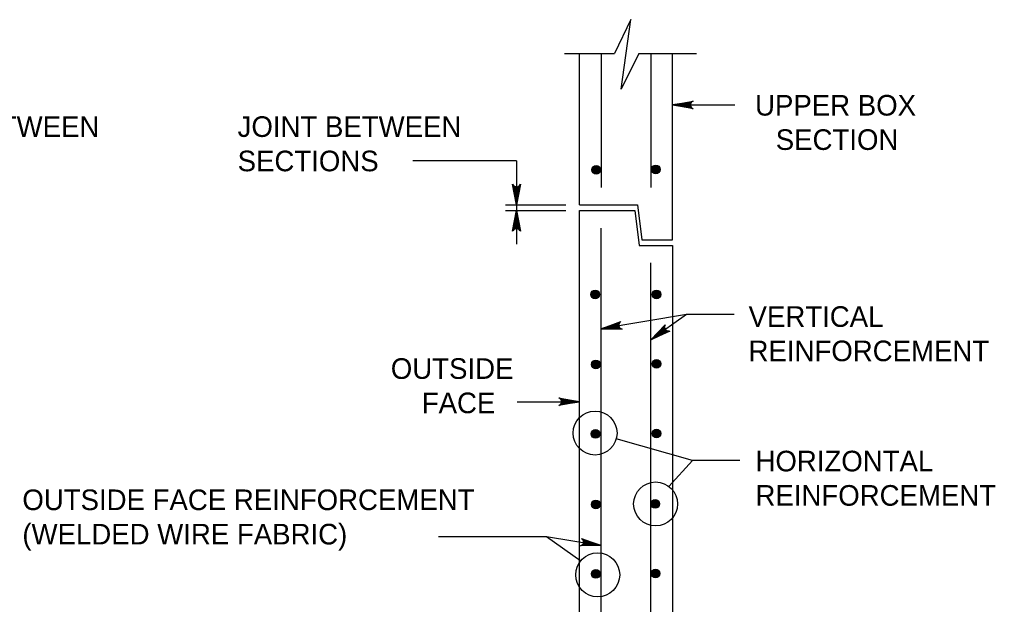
# Model space of a CAD drawing. Extents: x -6420 to 49575, y -4552 to 11624.
# Drawn here: x 5563.6 to 6029.2, y 2634.8 to 2914.2 of the extents above; entities that cross this region are included whole.
import ezdxf

# ---------------------------------------------------------------- set-up
doc = ezdxf.new("R2010")
doc.units = 0
doc.layers.add('1', color=7, linetype='Continuous')

msp = doc.modelspace()

# ---------------------------------------------------------------- linework, layer by layer
at = {"layer": '1'}
for p, q in [((5823.55, 2897.95), (5847.52, 2897.95)), ((5830.73, 2825.73), (5830.73, 2897.95)), ((5841.14, 2897.95), (5841.14, 2834.07)), ((5859.06, 2897.95), (5886.65, 2897.95)), ((5864.76, 2897.95), (5864.76, 2834.07)), ((5875.18, 2809.07), (5875.18, 2897.95)), ((5875.18, 2873.48), (5904.86, 2873.48)), ((5800.73, 2846.7), (5751.2, 2846.7)), ((5800.73, 2846.7), (5800.73, 2806.99)), ((5795.54, 2825.73), (5824.22, 2825.73)), ((5795.54, 2822.95), (5824.22, 2822.95)), ((5830.73, 2825.73), (5858.51, 2825.73)), ((5830.73, 2289.62), (5830.73, 2822.95)), ((5830.73, 2822.95), (5857.12, 2822.95)), ((5857.12, 2822.95), (5859.2, 2806.29)), ((5858.51, 2825.73), (5860.59, 2809.07)), ((5841.14, 2303.87), (5841.14, 2814.62)), ((5860.59, 2809.07), (5875.18, 2809.07)), ((5859.2, 2806.29), (5875.18, 2806.29)), ((5875.18, 2806.29), (5875.18, 2334.07)), ((5864.76, 2311.65), (5864.76, 2797.95)), ((5881.9, 2773.37), (5841.14, 2766.51)), ((5881.9, 2773.37), (5864.76, 2761.25)), ((5904.54, 2773.37), (5881.9, 2773.37)), ((5801.04, 2731.71), (5830.73, 2731.71)), ((5838.2, 2716.72), (5838.2, 2716.72)), ((5884.62, 2703.59), (5848.33, 2713.94)), ((5884.62, 2703.59), (5873.38, 2691.27)), ((5907.27, 2703.59), (5884.62, 2703.59)), ((5867.1, 2682.86), (5867.1, 2682.86)), ((5763.54, 2667.39), (5814.97, 2667.39)), ((5814.97, 2667.39), (5831.43, 2655.75)), ((5814.97, 2667.39), (5841.14, 2662.99)), ((5839.46, 2649), (5839.46, 2649))]:
    msp.add_line(p, q, dxfattribs=at)
for points in [[(5859.06, 2897.95), (5850.74, 2880.94), (5855.27, 2914.24), (5847.52, 2897.95)], [(5875.18, 2873.48), (5884.96, 2875.31), (5884.58, 2875.05), (5884.21, 2874.79), (5884.01, 2874.46), (5883.82, 2874.13), (5883.76, 2873.81), (5883.71, 2873.48), (5883.76, 2873.15), (5883.82, 2872.82), (5884.01, 2872.49), (5884.21, 2872.16), (5884.58, 2871.9), (5884.96, 2871.64), (5875.18, 2873.48), (5884.58, 2871.9), (5884.21, 2872.16), (5875.18, 2873.48), (5884.01, 2872.49), (5883.82, 2872.82), (5875.18, 2873.48), (5883.76, 2873.15), (5883.71, 2873.48), (5875.18, 2873.48), (5883.76, 2873.81), (5883.82, 2874.13), (5875.18, 2873.48), (5884.01, 2874.46), (5884.21, 2874.79), (5875.18, 2873.48), (5884.58, 2875.05)], [(5800.73, 2825.73), (5798.89, 2835.52), (5799.15, 2835.14), (5799.42, 2834.76), (5799.74, 2834.57), (5800.07, 2834.38), (5800.4, 2834.32), (5800.73, 2834.26), (5801.06, 2834.32), (5801.38, 2834.38), (5801.71, 2834.57), (5802.04, 2834.76), (5802.3, 2835.14), (5802.56, 2835.52), (5800.73, 2825.73), (5802.3, 2835.14), (5802.04, 2834.76), (5800.73, 2825.73), (5801.71, 2834.57), (5801.38, 2834.38), (5800.73, 2825.73), (5801.06, 2834.32), (5800.73, 2834.26), (5800.73, 2825.73), (5800.4, 2834.32), (5800.07, 2834.38), (5800.73, 2825.73), (5799.74, 2834.57), (5799.42, 2834.76), (5800.73, 2825.73), (5799.15, 2835.14)], [(5800.73, 2822.95), (5802.56, 2813.17), (5802.3, 2813.54), (5802.04, 2813.92), (5801.71, 2814.12), (5801.38, 2814.31), (5801.06, 2814.37), (5800.73, 2814.42), (5800.4, 2814.37), (5800.07, 2814.31), (5799.74, 2814.12), (5799.42, 2813.92), (5799.15, 2813.54), (5798.89, 2813.17), (5800.73, 2822.95), (5799.15, 2813.54), (5799.42, 2813.92), (5800.73, 2822.95), (5799.74, 2814.12), (5800.07, 2814.31), (5800.73, 2822.95), (5800.4, 2814.37), (5800.73, 2814.42), (5800.73, 2822.95), (5801.06, 2814.37), (5801.38, 2814.31), (5800.73, 2822.95), (5801.71, 2814.12), (5802.04, 2813.92), (5800.73, 2822.95), (5802.3, 2813.54)], [(5841.14, 2766.51), (5850.49, 2769.95), (5850.16, 2769.63), (5849.83, 2769.31), (5849.7, 2768.95), (5849.56, 2768.6), (5849.56, 2768.26), (5849.56, 2767.93), (5849.67, 2767.62), (5849.78, 2767.3), (5850.02, 2767.01), (5850.27, 2766.72), (5850.68, 2766.52), (5851.1, 2766.33), (5841.14, 2766.51), (5850.68, 2766.52), (5850.27, 2766.72), (5841.14, 2766.51), (5850.02, 2767.01), (5849.78, 2767.3), (5841.14, 2766.51), (5849.67, 2767.62), (5849.56, 2767.93), (5841.14, 2766.51), (5849.56, 2768.26), (5849.56, 2768.6), (5841.14, 2766.51), (5849.7, 2768.95), (5849.83, 2769.31), (5841.14, 2766.51), (5850.16, 2769.63)], [(5864.76, 2761.25), (5871.69, 2768.4), (5871.53, 2767.97), (5871.37, 2767.54), (5871.41, 2767.16), (5871.44, 2766.78), (5871.58, 2766.48), (5871.72, 2766.18), (5871.96, 2765.94), (5872.19, 2765.71), (5872.54, 2765.55), (5872.89, 2765.4), (5873.35, 2765.4), (5873.81, 2765.41), (5864.76, 2761.25), (5873.35, 2765.4), (5872.89, 2765.4), (5864.76, 2761.25), (5872.54, 2765.55), (5872.19, 2765.71), (5864.76, 2761.25), (5871.96, 2765.94), (5871.72, 2766.18), (5864.76, 2761.25), (5871.58, 2766.48), (5871.44, 2766.78), (5864.76, 2761.25), (5871.41, 2767.16), (5871.37, 2767.54), (5864.76, 2761.25), (5871.53, 2767.97)], [(5830.73, 2731.71), (5820.94, 2729.87), (5821.32, 2730.13), (5821.7, 2730.4), (5821.89, 2730.72), (5822.09, 2731.05), (5822.14, 2731.38), (5822.2, 2731.71), (5822.14, 2732.04), (5822.09, 2732.36), (5821.89, 2732.69), (5821.7, 2733.02), (5821.32, 2733.28), (5820.94, 2733.54), (5830.73, 2731.71), (5821.32, 2733.28), (5821.7, 2733.02), (5830.73, 2731.71), (5821.89, 2732.69), (5822.09, 2732.36), (5830.73, 2731.71), (5822.14, 2732.04), (5822.2, 2731.71), (5830.73, 2731.71), (5822.14, 2731.38), (5822.09, 2731.05), (5830.73, 2731.71), (5821.89, 2730.72), (5821.7, 2730.4), (5830.73, 2731.71), (5821.32, 2730.13)], [(5841.14, 2662.99), (5831.19, 2662.8), (5831.61, 2663), (5832.02, 2663.19), (5832.27, 2663.48), (5832.51, 2663.78), (5832.62, 2664.09), (5832.73, 2664.4), (5832.73, 2664.74), (5832.73, 2665.07), (5832.59, 2665.43), (5832.46, 2665.78), (5832.13, 2666.1), (5831.8, 2666.42), (5841.14, 2662.99), (5832.13, 2666.1), (5832.46, 2665.78), (5841.14, 2662.99), (5832.59, 2665.43), (5832.73, 2665.07), (5841.14, 2662.99), (5832.73, 2664.74), (5832.73, 2664.4), (5841.14, 2662.99), (5832.62, 2664.09), (5832.51, 2663.78), (5841.14, 2662.99), (5832.27, 2663.48), (5832.02, 2663.19), (5841.14, 2662.99), (5831.61, 2663)]]:
    msp.add_lwpolyline(points, dxfattribs=at)
for centre, radius in [((5838.78, 2842.45), 2.08), ((5838.78, 2842.45), 1.94), ((5838.78, 2842.45), 1.79), ((5838.78, 2842.45), 1.64), ((5838.78, 2842.45), 1.49), ((5838.78, 2842.45), 1.34), ((5838.78, 2842.45), 1.2), ((5838.78, 2842.45), 1.05), ((5838.78, 2842.45), 0.9), ((5838.78, 2842.45), 0.752), ((5838.78, 2842.45), 0.604), ((5838.78, 2842.45), 0.456), ((5838.78, 2842.45), 0.308), ((5838.78, 2842.45), 0.16), ((5867.15, 2842.66), 2.08), ((5867.15, 2842.66), 1.94), ((5867.15, 2842.66), 1.79), ((5867.15, 2842.66), 1.64), ((5867.15, 2842.66), 1.49), ((5867.15, 2842.66), 1.34), ((5867.15, 2842.66), 1.2), ((5867.15, 2842.66), 1.05), ((5867.15, 2842.66), 0.9), ((5867.15, 2842.66), 0.752), ((5867.15, 2842.66), 0.604), ((5867.15, 2842.66), 0.456), ((5867.15, 2842.66), 0.308), ((5867.15, 2842.66), 0.16), ((5838.2, 2782.96), 2.08), ((5838.2, 2782.96), 1.94), ((5838.2, 2782.96), 1.79), ((5838.2, 2782.96), 1.64), ((5867.52, 2782.96), 2.08), ((5867.52, 2782.96), 1.94), ((5867.52, 2782.96), 1.79), ((5867.52, 2782.96), 1.64), ((5838.2, 2782.96), 1.49), ((5838.2, 2782.96), 1.34), ((5838.2, 2782.96), 1.2), ((5838.2, 2782.96), 1.05), ((5838.2, 2782.96), 0.9), ((5838.2, 2782.96), 0.752), ((5838.2, 2782.96), 0.604), ((5838.2, 2782.96), 0.456), ((5838.2, 2782.96), 0.308), ((5838.2, 2782.96), 0.16), ((5867.52, 2782.96), 1.49), ((5867.52, 2782.96), 1.34), ((5867.52, 2782.96), 1.2), ((5867.52, 2782.96), 1.05), ((5867.52, 2782.96), 0.9), ((5867.52, 2782.96), 0.752), ((5867.52, 2782.96), 0.604), ((5867.52, 2782.96), 0.456), ((5867.52, 2782.96), 0.308), ((5867.52, 2782.96), 0.16), ((5838.62, 2749.53), 2.08), ((5838.62, 2749.53), 1.94), ((5838.62, 2749.53), 1.79), ((5838.62, 2749.53), 1.64), ((5838.62, 2749.53), 1.49), ((5838.62, 2749.53), 1.34), ((5838.62, 2749.53), 1.2), ((5838.62, 2749.53), 1.05), ((5838.62, 2749.53), 0.9), ((5838.62, 2749.53), 0.752), ((5838.62, 2749.53), 0.604), ((5838.62, 2749.53), 0.456), ((5838.62, 2749.53), 0.308), ((5838.62, 2749.53), 0.16), ((5867.52, 2749.74), 2.08), ((5867.52, 2749.74), 1.94), ((5867.52, 2749.74), 1.79), ((5867.52, 2749.74), 1.64), ((5867.52, 2749.74), 1.49), ((5867.52, 2749.74), 1.34), ((5867.52, 2749.74), 1.2), ((5867.52, 2749.74), 1.05), ((5867.52, 2749.74), 0.9), ((5867.52, 2749.74), 0.752), ((5867.52, 2749.74), 0.604), ((5867.52, 2749.74), 0.456), ((5867.52, 2749.74), 0.308), ((5867.52, 2749.74), 0.16), ((5838.2, 2716.72), 10.5), ((5838.41, 2716.3), 2.08), ((5838.41, 2716.3), 1.94), ((5838.41, 2716.3), 1.79), ((5838.41, 2716.3), 1.64), ((5838.41, 2716.3), 1.49), ((5838.41, 2716.3), 1.34), ((5838.41, 2716.3), 1.2), ((5838.41, 2716.3), 1.05), ((5838.41, 2716.3), 0.9), ((5838.41, 2716.3), 0.752), ((5838.41, 2716.3), 0.604), ((5838.41, 2716.3), 0.456), ((5838.41, 2716.3), 0.308), ((5838.41, 2716.3), 0.16), ((5867.52, 2716.51), 2.08), ((5867.52, 2716.51), 1.94), ((5867.52, 2716.51), 1.79), ((5867.52, 2716.51), 1.64), ((5867.52, 2716.51), 1.49), ((5867.52, 2716.51), 1.34), ((5867.52, 2716.51), 1.2), ((5867.52, 2716.51), 1.05), ((5867.52, 2716.51), 0.9), ((5867.52, 2716.51), 0.752), ((5867.52, 2716.51), 0.604), ((5867.52, 2716.51), 0.456), ((5867.52, 2716.51), 0.308), ((5867.52, 2716.51), 0.16), ((5867.1, 2682.86), 10.5), ((5838.62, 2682.65), 2.08), ((5838.62, 2682.65), 1.94), ((5838.62, 2682.65), 1.79), ((5838.62, 2682.65), 1.64), ((5838.62, 2682.65), 1.49), ((5838.62, 2682.65), 1.34), ((5838.62, 2682.65), 1.2), ((5838.62, 2682.65), 1.05), ((5838.62, 2682.65), 0.9), ((5838.62, 2682.65), 0.752), ((5838.62, 2682.65), 0.604), ((5838.62, 2682.65), 0.456), ((5838.62, 2682.65), 0.308), ((5838.62, 2682.65), 0.16), ((5866.89, 2682.86), 2.08), ((5866.89, 2682.86), 1.94), ((5866.89, 2682.86), 1.79), ((5866.89, 2682.86), 1.64), ((5866.89, 2682.86), 1.49), ((5866.89, 2682.86), 1.34), ((5866.89, 2682.86), 1.2), ((5866.89, 2682.86), 1.05), ((5866.89, 2682.86), 0.9), ((5866.89, 2682.86), 0.752), ((5866.89, 2682.86), 0.604), ((5866.89, 2682.86), 0.456), ((5866.89, 2682.86), 0.308), ((5866.89, 2682.86), 0.16), ((5839.46, 2649), 10.5), ((5838.62, 2649.42), 2.08), ((5838.62, 2649.42), 1.94), ((5838.62, 2649.42), 1.79), ((5838.62, 2649.42), 1.64), ((5838.62, 2649.42), 1.49), ((5838.62, 2649.42), 1.34), ((5838.62, 2649.42), 1.2), ((5838.62, 2649.42), 1.05), ((5838.62, 2649.42), 0.9), ((5838.62, 2649.42), 0.752), ((5838.62, 2649.42), 0.604), ((5838.62, 2649.42), 0.456), ((5838.62, 2649.42), 0.308), ((5838.62, 2649.42), 0.16), ((5867.1, 2649.63), 2.08), ((5867.1, 2649.63), 1.94), ((5867.1, 2649.63), 1.79), ((5867.1, 2649.63), 1.64), ((5867.1, 2649.63), 1.49), ((5867.1, 2649.63), 1.34), ((5867.1, 2649.63), 1.2), ((5867.1, 2649.63), 1.05), ((5867.1, 2649.63), 0.9), ((5867.1, 2649.63), 0.752), ((5867.1, 2649.63), 0.604), ((5867.1, 2649.63), 0.456), ((5867.1, 2649.63), 0.308), ((5867.1, 2649.63), 0.16)]:
    msp.add_circle(centre, radius, dxfattribs=at)

# ---------------------------------------------------------------- texts
for s, height, p in [('UPPER BOX', 9.843, (5914.54, 2868.35)), ('JOINT BETWEEN', 9.8425, (5494.95, 2858.16)), ('JOINT BETWEEN', 9.8425, (5667.67, 2858.16)), ('SECTION', 9.843, (5924.42, 2851.95)), ('SECTIONS', 9.843, (5667.67, 2841.75)), ('VERTICAL', 9.843, (5911.44, 2767.44)), ('REINFORCEMENT', 9.8425, (5911.44, 2751.04)), ('OUTSIDE', 9.843, (5740.76, 2742.6)), ('FACE', 9.843, (5755.53, 2726.2)), ('HORIZONTAL', 9.843, (5914.75, 2698.42)), ('REINFORCEMENT', 9.8425, (5914.75, 2682.02)), ('OUTSIDE FACE REINFORCEMENT', 9.8425, (5564.97, 2679.92)), ('(WELDED WIRE FABRIC)', 9.8425, (5564.97, 2663.52))]:
    msp.add_text(s, height=height, dxfattribs=at).set_placement(p)

doc.saveas('drawing.dxf')
